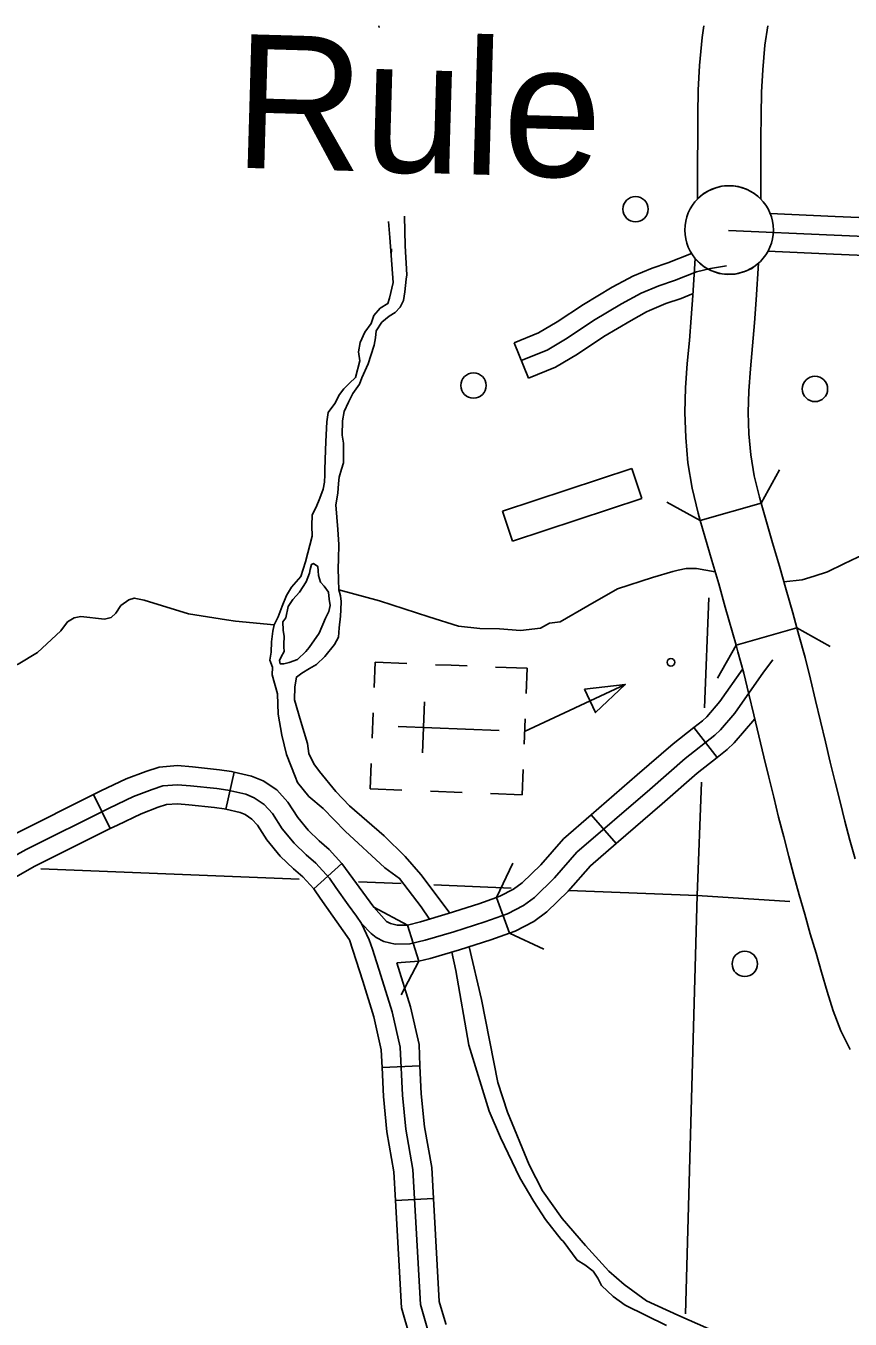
# Model space of a CAD drawing. Extents: x 653372 to 905732, y 627442 to 787275.
# Drawn here: x 878981 to 882221, y 706640 to 711727 of the extents above; entities that cross this region are included whole.
import ezdxf

# ---------------------------------------------------------------- set-up
doc = ezdxf.new("R2010")
doc.units = 0
for name, color, linetype in [('Level 11', 7, 'Continuous'), ('Level 24', 7, 'Continuous'), ('Level 32', 7, 'Continuous'), ('Level 35', 7, 'Continuous'), ('Level 37', 7, 'Continuous'), ('Level 38', 7, 'Continuous'), ('Level 45', 7, 'Continuous'), ('Level 5', 7, 'Continuous'), ('Level 56', 7, 'Continuous'), ('Level 57', 7, 'Continuous')]:
    doc.layers.add(name, color=color, linetype=linetype)

msp = doc.modelspace()

# ---------------------------------------------------------------- linework, layer by layer
at = {"layer": 'Level 11'}
for points in [[(881869.6, 711045.6), (881858.4, 711056.6), (881843.6, 711067.4), (881818.2, 711081.9), (881795.7, 711090.7), (881768.7, 711096.2), (881742.6, 711097.8), (881717.1, 711095.6), (881692.9, 711089.8), (881663.7, 711077.7), (881640.9, 711063.3), (881620.7, 711045.7), (881621.1, 711101.2), (881621.1, 711192.5), (881621.6, 711285.2), (881622.5, 711378.4), (881624.2, 711473.6), (881629, 711570.7), (881638.7, 711680.8), (881645.9, 711726.6)], [(881898, 711726.6), (881885.9, 711650.4), (881877.4, 711553.7), (881873, 711465.2), (881871.4, 711375.1), (881870.5, 711283.2), (881870, 711191.8), (881870, 711100.4), (881869.6, 711045.6)], [(881870.9, 709849.5), (881631.4, 709781.6), (881623.2, 709810.7), (881599.8, 709908.2), (881583.4, 710008.1), (881574.5, 710107.5), (881571.6, 710205.8), (881574.1, 710303.5), (881580.9, 710398.2), (881589, 710489.3), (881596.3, 710578.4), (881603.2, 710665.9), (881612.1, 710811.1), (881628.4, 710794), (881648.9, 710778), (881673, 710764), (881706.3, 710753.3), (881736.9, 710748.9), (881767.8, 710750.1), (881803.7, 710758.9), (881834.9, 710772.7), (881860.4, 710793.1)], [(881860.4, 710793.1), (881851.6, 710648.5), (881844.5, 710558.4), (881837, 710468.1), (881829.1, 710378.3), (881822.7, 710291.3), (881820.6, 710206.4), (881823.1, 710122.3), (881830.5, 710039.3), (881843.9, 709957.5), (881864.1, 709873.7), (881870.9, 709849.5)], [(882011.9, 709358.9), (881995.1, 709418.7), (881969.8, 709508.9), (881943.2, 709601.2), (881916, 709694), (881870.9, 709849.5)], [(881772.3, 709291.5), (881730.3, 709440.8), (881704.2, 709531.8), (881677.2, 709623.8), (881631.4, 709781.6)], [(881920.4, 708692.9), (881901.1, 708772.1), (881881.6, 708852.3), (881861.9, 708934.1), (881842.2, 709016.7), (881823.2, 709098.9), (881803, 709180.3), (881780, 709264.2), (881772.3, 709291.5), (882011.9, 709358.9)], [(882011.9, 709358.9), (882019.9, 709330.7), (882043.8, 709243.1), (882065.2, 709157.1), (882084.6, 709073.6), (882104, 708992), (882123.5, 708910.9), (882142.9, 708831.1), (882162.2, 708752)], [(882162.2, 708752), (882181.3, 708674.9), (882200.6, 708599.2), (882220.2, 708524.4), (882240.3, 708450.1)], [(882221, 707700.5), (882183.9, 707774.9), (882153.8, 707852.7), (882130, 707929.5), (882108.4, 708004.4), (882086.8, 708079.3), (882064.3, 708155.6), (882042.5, 708232.5), (882021.1, 708308.7), (882000.2, 708384.5), (881979.6, 708460.5), (881959.7, 708536.9), (881939.9, 708614.3), (881920.4, 708692.9)]]:
    msp.add_lwpolyline(points, dxfattribs=at)
at = {"layer": 'Level 24'}
msp.add_circle((881745.1, 710923.7), 174.2, dxfattribs=at)
at = {"layer": 'Level 32'}
for p, q in [((881698.7, 708849.6), (881606.4, 708967)), ((879766.3, 708645.7), (879799, 708791.5)), ((879312.8, 708569.5), (879246.1, 708703.1)), ((881301.3, 708511), (881203.5, 708624)), ((880112.4, 708332.2), (880222.8, 708432.9)), ((880882.3, 708158.3), (880831.4, 708298.7)), ((880525.3, 708047.7), (880481.1, 708190.4)), ((880530.1, 707636.3), (880380.9, 707629.4)), ((880583.3, 707114.7), (880434.1, 707106.4))]:
    msp.add_line(p, q, dxfattribs=at)
for points in [[(882378.7, 710968.1), (882161.7, 710977.4), (881906.6, 710989)], [(884474.8, 710811.9), (884448.4, 710803.4), (884102.3, 710807.2), (883496.7, 710846.4), (883300, 710853.6), (882158.4, 710902.8), (881742.9, 710921.6)], [(882372.3, 710818.9), (882155.1, 710828.2), (881897.8, 710839.9)], [(880300, 708196.8), (880337.9, 708156.6), (880357.6, 708141.2), (880387.8, 708125.5), (880432.4, 708115.2), (880490.4, 708115.8), (880551, 708130.3), (880663.3, 708164.2), (880785, 708202.5), (880874, 708234.7), (880937.5, 708267.7), (880980.2, 708298.9), (881058.9, 708375.5), (881147.2, 708476.5), (881433.3, 708724), (881572.3, 708845.2), (881688.9, 708936.8), (881711.4, 708958.1), (881767.4, 709023.7), (881880.1, 709184.2), (881916.5, 709233.2)], [(881606.4, 708967), (881640.1, 708993.4), (881657.2, 709009.6), (881708.3, 709069.5), (881798.5, 709198)], [(881203.5, 708624), (881384.3, 708780.4), (881524.7, 708902.7), (881606.4, 708967)], [(881698.7, 708849.6), (881737.7, 708880.2), (881765.6, 708906.6), (881846, 709000.9)], [(879246.1, 708703.1), (879275.1, 708717.7), (879375, 708765.2), (879452.4, 708794.5), (879505.1, 708811.2), (879577, 708817.1), (879635.2, 708812.2), (879741.6, 708801.3), (879789, 708793.7), (879799, 708791.5)], [(881301.3, 708511), (881482.3, 708667.6), (881620, 708787.6), (881698.7, 708849.6)], [(879799, 708791.5), (879867.9, 708776), (879913.5, 708757.1), (879967.1, 708721.5), (880010.3, 708674.2), (880049.4, 708613.2), (880090.6, 708562.9), (880133.5, 708521.6), (880173.3, 708487.2), (880222.8, 708432.9), (880349, 708260.1), (880398.1, 708204.3)], [(878829.6, 708403), (878981.6, 708487.5), (879307.8, 708650.5), (879404.3, 708696.4), (879477, 708723.9), (879519.6, 708737.5), (879576.8, 708742.2), (879628.2, 708737.8), (879731.9, 708727.2), (879774.9, 708720.3), (879845.3, 708704.6), (879878.2, 708690.9), (879918.1, 708664.4), (879950.9, 708628.6), (879988.8, 708569.3), (880035.6, 708512.2), (880083.1, 708466.4), (880121.1, 708433.6), (880174.6, 708374.9), (880199.4, 708338.2), (880248.2, 708269.2), (880280.7, 708224.9), (880300, 708196.8), (880330.9, 708132.4), (880343.6, 708095.1)], [(878868.8, 708510.2), (878946.8, 708553.6), (879246.1, 708703.1)], [(879312.8, 708569.5), (879340.6, 708583.4), (879433.6, 708627.7), (879501.5, 708653.4), (879534.2, 708663.8), (879576.7, 708667.3), (879621.2, 708663.5), (879722.2, 708653.1), (879760.9, 708647), (879766.3, 708645.7)], [(879766.3, 708645.7), (879822.7, 708633.1), (879842.9, 708624.7), (879869.2, 708607.3), (879891.5, 708582.9), (879928.3, 708525.4), (879980.6, 708461.5), (880032.8, 708411.2), (880068.9, 708380), (880112.4, 708332.2)], [(880831.4, 708298.7), (880844, 708303.3), (880898, 708331.3), (880931.8, 708356.1), (881004.6, 708427), (881094.4, 708529.5), (881203.5, 708624)], [(878863.1, 708333.7), (878872.1, 708341.2), (879016.5, 708421.4), (879312.8, 708569.5)], [(880882.3, 708158.3), (880904, 708166.2), (880977, 708204), (881028.5, 708241.8), (881113.1, 708324.1), (881200, 708423.4), (881301.3, 708511)], [(880112.4, 708332.2), (880115.8, 708328.6), (880138, 708295.8), (880253.4, 708132.2)], [(880398.1, 708204.3), (880413.8, 708196.1), (880440.5, 708190), (880481.1, 708190.4), (880531.6, 708202.4), (880641.3, 708235.6), (880761, 708273.2), (880831.4, 708298.7)], [(880439.2, 708041.5), (880525.3, 708047.7), (880570.5, 708058.2), (880685.3, 708092.8), (880808.9, 708131.7), (880882.3, 708158.3)], [(880380.9, 707629.4), (880377.6, 707700.1), (880348.4, 707829.9), (880305.3, 707969.2), (880253.4, 708132.2)], [(880713.4, 705563.9), (880704.1, 705839.7), (880706.3, 706004.7), (880703.8, 706141.6), (880689.7, 706244.6), (880678.9, 706315.5), (880647, 706395), (880560.9, 706596.4), (880531.8, 706697.7), (880502.1, 707228.3), (880474.3, 707386.9), (880460.7, 707521.1), (880451.9, 707710.1), (880420.6, 707849.2), (880376.5, 707991.5), (880343.6, 708095.1)], [(880530.1, 707636.3), (880526.2, 707720.1), (880492.8, 707868.4), (880439.2, 708041.5)], [(880434.1, 707106.4), (880427.8, 707219.7), (880400.3, 707376.7), (880386.2, 707515.6), (880380.9, 707629.4)], [(880583.3, 707114.7), (880576.4, 707236.8), (880548.3, 707397.1), (880535.2, 707526.7), (880530.1, 707636.3)], [(880494.9, 706560.8), (880490.4, 706571.3), (880457.7, 706685.1), (880434.1, 707106.4)], [(880632.3, 706619.5), (880631.4, 706621.5), (880605.9, 706710.3), (880583.3, 707114.7)]]:
    msp.add_lwpolyline(points, dxfattribs=at)
at = {"layer": 'Level 35'}
for p, q in [((880093.4, 708695.3), (880149.1, 708648.5)), ((881272.3, 706829.2), (881180.7, 706929.8))]:
    msp.add_line(p, q, dxfattribs=at)
for points in [[(880368.8, 711726.6), (880370, 711719.6)], [(880406.1, 710957.8), (880411.3, 710894.5), (880416.7, 710823.2)], [(880469.3, 710977.6), (880471.2, 710861.5), (880478.7, 710747.6), (880476.1, 710730.9)], [(880093.4, 708695.3), (880049, 708750.9), (880039.7, 708775.1), (880005.8, 708860.5), (879986.7, 708936.7), (879972.2, 709019.6), (879970.3, 709100.1), (879949.2, 709174.7), (879950, 709204.3), (879940.3, 709231.5), (879945.4, 709263.7), (879946.6, 709303.8), (879952, 709346), (879957, 709371.2), (879972.7, 709402.5), (879988.7, 709444.3), (880004.7, 709486.2), (880024.6, 709519.4), (880061.8, 709560.5), (880080.4, 709619.2), (880106.5, 709719.5), (880105.5, 709759.7), (880106.8, 709804.1), (880122.5, 709833.3), (880136.2, 709868.8), (880149.9, 709904.4), (880154.9, 709931.8), (880155.7, 709961.4), (880156.3, 709980.4), (880157.5, 710021.4), (880159.5, 710092.3), (880163.8, 710169.8), (880169.1, 710205.6), (880195.5, 710240.8), (880213.4, 710276.2), (880231, 710299), (880252.8, 710321.6), (880276.7, 710344.2), (880293.3, 710408.8), (880288, 710445), (880295.4, 710480.7), (880313.5, 710522.5), (880337.7, 710555.6), (880349.2, 710587), (880373.3, 710616), (880403.4, 710634.1), (880410.4, 710655.1), (880424.8, 710717.9), (880416.7, 710823.2), (880418.1, 710849.2)], [(882664.7, 710806.3), (882651.3, 710487.3), (882620.5, 710213.8), (882609.3, 710146.2), (882596, 710103.7), (882565.2, 710046.8), (882507, 709944.6), (882421.9, 709809.8), (882365.2, 709697.9), (882306.4, 709661.3), (882251.7, 709636.6), (882196.1, 709611.5), (882132.3, 709579.8), (882078.9, 709562.6), (882032.5, 709548.6), (881960.8, 709540.2)], [(880476.1, 710730.9), (880470.3, 710680.8), (880465.1, 710647.1), (880451.6, 710620), (880432, 710599.4), (880408.3, 710585.3), (880380.2, 710560.7), (880358.1, 710527.5), (880355.2, 710500.1), (880350.1, 710470.6), (880336.3, 710430.8), (880326.8, 710397.3), (880302, 710343), (880292.8, 710317.8), (880266.4, 710280.5), (880248.5, 710247.2), (880232.6, 710209.6), (880225.3, 710173.8), (880223.6, 710116.8), (880229.1, 710084.9), (880229.6, 710029.9), (880229, 710008.7), (880221.9, 709983.6), (880212.5, 709952.1), (880209.7, 709926.8), (880206.5, 709888.8), (880198.8, 709842.5), (880206.6, 709746), (880211.3, 709686.7), (880209.6, 709629.6), (880208.6, 709593.7), (880209.4, 709547.4), (880210.4, 709509), (880218.1, 709485.5), (880219.6, 709462.2), (880218.7, 709430.5), (880218, 709405.1), (880212.4, 709358.8), (880209.2, 709322.9), (880193.6, 709293.7), (880156.3, 709246.1), (880123.7, 709215.4), (880095.8, 709199.2), (880065.6, 709181.1), (880044, 709165.3), (880038.7, 709127.4), (880037.3, 709076.6), (880062.3, 708991.3), (880087.3, 708903.9), (880092.5, 708865.6), (880112.5, 708824.9), (880134.9, 708794.6), (880199.6, 708715.3)], [(880002.1, 709399), (880011.9, 709443.1), (880029.6, 709470.1), (880055.8, 709499), (880082.3, 709540.5), (880096, 709574), (880098.5, 709588.7), (880103.3, 709607.6), (880111.9, 709611.6), (880128.4, 709600.5), (880130.1, 709583.6), (880131.6, 709564.5), (880139.4, 709538.9), (880153.7, 709523.6), (880169.9, 709499.9), (880173.4, 709472.3), (880176.9, 709446.8), (880172, 709423.7), (880158.5, 709396.6), (880133.6, 709338.1)], [(881690.1, 709579.7), (881617.4, 709592.2), (881576.8, 709592.4), (881545, 709586.4), (881523.9, 709581.1), (881444.5, 709556.9)], [(881444.5, 709556.9), (881306.8, 709513.1), (881189.7, 709445.7), (881081.4, 709383.2), (881039.6, 709377.2), (881004.1, 709358.3), (880924.9, 709348.9), (880843, 709354.9), (880764.8, 709357.1), (880681.1, 709365.1), (880564.6, 709402.1), (880370.8, 709464.9), (880210.4, 709509)], [(879957, 709371.2), (879805.1, 709386), (879769.4, 709391.2), (879620, 709414.2), (879446, 709467.9), (879406.8, 709476.1), (879385.7, 709469.8), (879354, 709446.8), (879334.1, 709416.5), (879315.6, 709400.2), (879289.4, 709393), (879197, 709404), (879170.9, 709397.9), (879144.5, 709382.7), (879118.4, 709347.6), (879026.8, 709261.8), (878950.6, 709216.3), (878867.8, 709190.9)], [(880133.6, 709338.1), (880093.9, 709282.1), (880080.8, 709265.6), (880048.2, 709234.8), (880016.1, 709223), (879994.8, 709217.3), (879980, 709217.7), (879978.3, 709230.4), (879985, 709245), (879996.2, 709265.9), (879994.6, 709285), (879994.9, 709295.5), (879995.8, 709325.1), (879992.3, 709350.6), (879991.1, 709382.4), (880002.1, 709399)], [(880199.6, 708715.3), (880253.1, 708659), (880389.7, 708540.7), (880471.9, 708460.1), (880533.3, 708388.5), (880590.1, 708314.7), (880647.1, 708237.4)], [(880149.1, 708648.5), (880235.9, 708559.4), (880391.7, 708415.2), (880449.7, 708373.4), (880534.9, 708262), (880568, 708213.4)], [(880723.4, 708104.8), (880771.8, 707897.7), (880836.4, 707570.9), (880873.5, 707453.9), (880959.6, 707247.4), (881011.1, 707144.9), (881088.4, 707035.6), (881180.7, 706929.8)], [(880655.4, 708083.8), (880671, 708011.8), (880722.4, 707718.3), (880801.8, 707458.2), (880846.3, 707354.9), (880923, 707196.7), (880977.8, 707103.1), (881023.4, 707032.7), (881084.7, 706953.9), (881092.3, 706947.4)], [(881092.3, 706947.4), (881147.9, 706872.5), (881178.3, 706853.9), (881210.6, 706828.8), (881229.6, 706801.8), (881244.2, 706772.7), (881289.2, 706729.5), (881336.7, 706695.1), (881499.6, 706615.4)], [(881665.8, 706602.2), (881544, 706656.4), (881420.9, 706712.5), (881332.4, 706776.8), (881272.3, 706829.2)]]:
    msp.add_lwpolyline(points, dxfattribs=at)
at = {"layer": 'Level 37'}
for points in [[(881943.2, 709980.6), (881870.8, 709849.9)], [(881631.6, 709781.2), (881500.9, 709853.6)], [(882012, 709358.9), (882142.2, 709285.9)], [(881699.3, 709161.3), (881772.3, 709291.5)]]:
    msp.add_lwpolyline(points, dxfattribs=at)
at = {"layer": 'Level 38'}
for points in [[(880831.4, 708298.7), (880894.8, 708434)], [(880349, 708260.1), (880481.1, 708190.4)], [(881017.5, 708094.9), (880882.3, 708158.3)], [(880525.3, 708047.7), (880455.7, 707915.6)]]:
    msp.add_lwpolyline(points, dxfattribs=at)
at = {"layer": 'Level 45'}
msp.add_line((880956.4, 710341.1), (880900, 710479.4), dxfattribs=at)
for points in [[(881349.6, 710733), (881367.2, 710742.6), (881442.9, 710774.1), (881504.8, 710795.2), (881597.2, 710831.5)], [(880928.2, 710410.3), (881029.4, 710451.6), (881109.2, 710498.8), (881212.6, 710567.5), (881322.8, 710633.4), (881399.5, 710675.1), (881469.4, 710704.2), (881530.5, 710725.1), (881617.6, 710759.3), (881672.5, 710772.2), (881735.1, 710783.2)], [(880900, 710479.4), (880996.1, 710518.7), (881069.5, 710562.1), (881172.8, 710630.7), (881285.8, 710698.3), (881349.6, 710733)], [(881421, 710601.8), (881431.8, 710607.7), (881495.8, 710634.4), (881556.2, 710655), (881603.9, 710673.7)], [(880956.4, 710341.1), (881062.7, 710384.5), (881148.9, 710435.5), (881252.5, 710504.3), (881359.9, 710568.5), (881421, 710601.8)]]:
    msp.add_lwpolyline(points, dxfattribs=at)
at = {"layer": 'Level 5'}
for points in [[(881665.7, 709477.7), (881648.6, 709044.8)], [(881637, 708752), (881619.4, 708305.9)], [(880055.3, 708370.1), (879040.1, 708411.7)], [(880456.5, 708353.6), (880289, 708360.5)], [(880888.8, 708335.9), (880584.3, 708348.4)], [(881619.4, 708305.9), (881114.9, 708326.6)], [(881619.4, 708305.9), (881573.6, 706661.4)], [(881984.3, 708283.4), (881619.4, 708305.9)]]:
    msp.add_lwpolyline(points, dxfattribs=at)
at = {"layer": 'Level 56'}
msp.add_lwpolyline([(880941.3, 708951.7), (881336.7, 709136.5)], dxfattribs=at)
for centre in [(881377.5, 711005.7), (880740.4, 710312.1), (882082.8, 710298.7), (881806.7, 708037.4)]:
    msp.add_circle(centre, 49.8, dxfattribs=at)
at = {"layer": 'Level 57'}
for p, q in [((881362.7, 709986.2), (880854.8, 709817.7)), ((881401.9, 709868.1), (881362.7, 709986.2)), ((880893.9, 709699.6), (881401.9, 709868.1)), ((880854.8, 709817.7), (880893.9, 709699.6)), ((880652.8, 709211.8), (880591.5, 709214.3)), ((880652.8, 709211.8), (880715.8, 709209.3)), ((880539.4, 708867.6), (880547.3, 709067.5)), ((880346.4, 709025.3), (880342.4, 708925.8)), ((880443.9, 708971.1), (880841.8, 708955.2)), ((880642.8, 708963.1), (880642.8, 708963.1)), ((880642.8, 708963.1), (880642.8, 708963.1)), ((880939.3, 708902), (880943.3, 709001.5)), ((880571.6, 708716.8), (880696, 708711.9))]:
    msp.add_line(p, q, dxfattribs=at)
for points in [[(880350.3, 709124.3), (880354.3, 709223.7), (880478.6, 709218.8)], [(880826.9, 709204.9), (880951.2, 709199.9), (880947.2, 709100.4)], [(880338.4, 708825.8), (880334.4, 708726.3), (880458.8, 708721.3)], [(880935.3, 708802), (880931.4, 708702.5), (880807, 708707.4)]]:
    msp.add_lwpolyline(points, dxfattribs=at)
msp.add_lwpolyline([(881177.2, 709118), (881220.2, 709026), (881336.7, 709136.5)], close=True, dxfattribs=at)
msp.add_circle((881516.4, 709223.5), 14.9, dxfattribs=at)

# ---------------------------------------------------------------- texts
at = {"layer": 'Level 24'}
msp.add_text('Rule', height=525.72, rotation=358.3518, dxfattribs=at).set_placement((879794.7, 711169.5))

doc.saveas('drawing.dxf')
